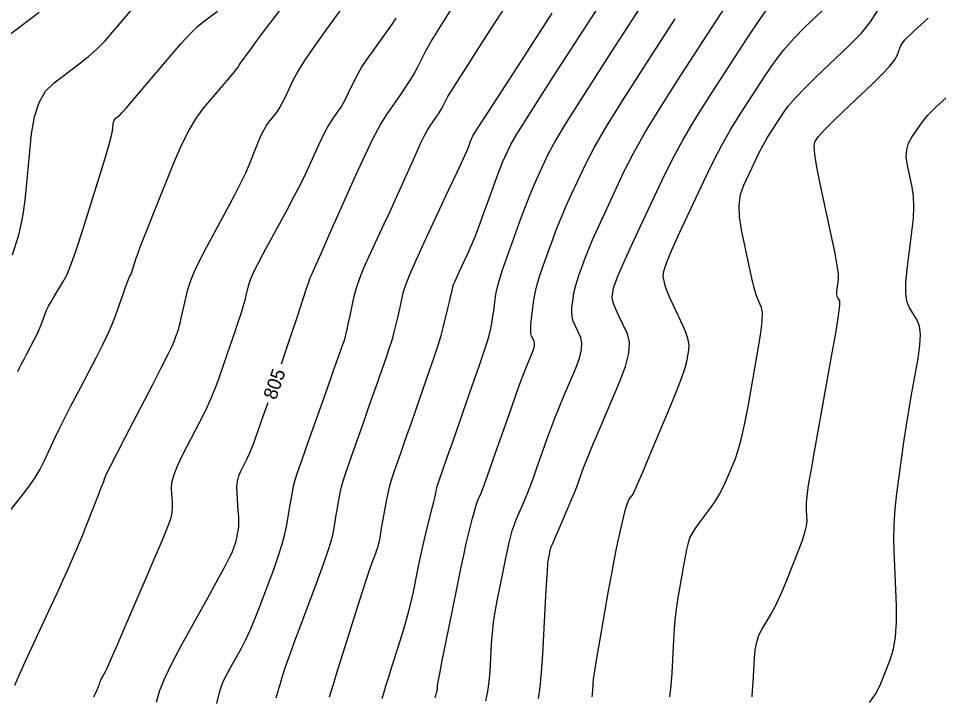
# Model space of a CAD drawing. Extents: x 2082232 to 2083549, y 592624 to 593832.
# Drawn here: x 2083382.49 to 2083429.68, y 592831.45 to 592866.26 of the extents above; entities that cross this region are included whole.
import ezdxf

# ---------------------------------------------------------------- set-up
doc = ezdxf.new("R2010")
doc.units = 0
doc.layers.add('DT_X_Contour_Major', color=7, linetype='Continuous')
doc.layers.add('DT_X_Contour_Minor', color=7, linetype='Continuous')

msp = doc.modelspace()

# ---------------------------------------------------------------- linework, layer by layer
at = {"layer": 'DT_X_Contour_Major'}
for points in [[(2083395.977, 592848.535), (2083396.136, 592848.997), (2083396.379, 592849.709), (2083396.584, 592850.315), (2083396.75, 592850.813), (2083397.27, 592852.389), (2083397.362, 592852.667), (2083397.417, 592852.834), (2083397.435, 592852.891), (2083397.436, 592852.892), (2083397.436, 592852.893), (2083397.437, 592852.895), (2083397.438, 592852.897), (2083397.439, 592852.899), (2083397.443, 592852.906), (2083397.507, 592853.05), (2083397.697, 592853.477), (2083398.012, 592854.187), (2083398.453, 592855.18), (2083399.795, 592858.204), (2083400.271, 592859.246), (2083400.69, 592860.106), (2083401.053, 592860.782), (2083401.359, 592861.276), (2083402.102, 592862.348), (2083402.365, 592862.739), (2083402.597, 592863.106), (2083402.798, 592863.449), (2083402.968, 592863.769), (2083403.381, 592864.591), (2083403.659, 592865.08), (2083404.184, 592865.934), (2083404.956, 592867.151)], [(2083382.191, 592854.132), (2083382.509, 592855.151), (2083382.624, 592855.603), (2083382.733, 592856.197), (2083382.835, 592856.932), (2083382.929, 592857.809), (2083383.172, 592860.335), (2083383.313, 592861.209), (2083383.551, 592861.938), (2083383.887, 592862.521), (2083384.322, 592862.958), (2083385.612, 592863.931), (2083386.082, 592864.305), (2083386.524, 592864.699), (2083386.939, 592865.113), (2083387.326, 592865.546), (2083388.322, 592866.728)], [(2083403.865, 592831.411), (2083403.899, 592831.515), (2083403.942, 592831.646), (2083403.957, 592831.697), (2083403.968, 592831.75), (2083403.976, 592831.806), (2083403.981, 592831.864), (2083403.99, 592832.022), (2083404.019, 592832.203), (2083404.099, 592832.629), (2083404.232, 592833.3), (2083404.416, 592834.216), (2083404.976, 592836.984), (2083405.17, 592837.933), (2083405.332, 592838.706), (2083405.462, 592839.301), (2083405.56, 592839.72), (2083405.778, 592840.6), (2083405.857, 592840.905), (2083405.93, 592841.163), (2083405.998, 592841.372), (2083406.06, 592841.533), (2083406.218, 592841.897), (2083406.308, 592842.125), (2083406.459, 592842.537), (2083406.672, 592843.131), (2083406.947, 592843.909), (2083407.76, 592846.227), (2083408.039, 592847.017), (2083408.267, 592847.647), (2083408.443, 592848.117), (2083408.567, 592848.428), (2083408.829, 592849.043), (2083408.909, 592849.257), (2083408.954, 592849.438), (2083408.962, 592849.584), (2083408.935, 592849.697), (2083408.813, 592849.952), (2083408.779, 592850.08), (2083408.768, 592850.273), (2083408.779, 592850.531), (2083408.812, 592850.854), (2083408.932, 592851.801), (2083408.995, 592852.177), (2083409.095, 592852.596), (2083409.231, 592853.058), (2083409.403, 592853.562), (2083409.91, 592854.963), (2083410.112, 592855.5), (2083410.338, 592856.057), (2083410.588, 592856.636), (2083410.862, 592857.237), (2083411.624, 592858.866), (2083412.029, 592859.641), (2083412.674, 592860.743), (2083413.559, 592862.172), (2083414.683, 592863.928), (2083416.176, 592866.231)], [(2083420.117, 592831.431), (2083420.142, 592831.761), (2083420.167, 592832.18), (2083420.233, 592833.417), (2083420.276, 592833.857), (2083420.354, 592834.251), (2083420.468, 592834.597), (2083420.617, 592834.896), (2083421.062, 592835.63), (2083421.237, 592835.944), (2083421.429, 592836.335), (2083421.637, 592836.802), (2083421.863, 592837.346), (2083422.485, 592838.899), (2083422.688, 592839.434), (2083422.831, 592839.873), (2083422.913, 592840.217), (2083422.935, 592840.466), (2083422.912, 592841.002), (2083422.907, 592841.199), (2083422.91, 592841.388), (2083422.921, 592841.568), (2083422.94, 592841.739), (2083423, 592842.185), (2083423.05, 592842.502), (2083423.157, 592843.12), (2083423.319, 592844.037), (2083423.537, 592845.255), (2083424.195, 592848.903), (2083424.406, 592850.107), (2083424.546, 592850.985), (2083424.615, 592851.535), (2083424.613, 592851.759), (2083424.514, 592851.918), (2083424.485, 592851.992), (2083424.47, 592852.095), (2083424.471, 592852.226), (2083424.486, 592852.386), (2083424.547, 592852.85), (2083424.541, 592853.124), (2083424.476, 592853.6), (2083424.354, 592854.277), (2083424.173, 592855.154), (2083423.613, 592857.763), (2083423.438, 592858.631), (2083423.334, 592859.281), (2083423.299, 592859.713), (2083423.335, 592859.925), (2083423.525, 592860.2), (2083423.657, 592860.356), (2083423.912, 592860.621), (2083424.289, 592860.993), (2083424.788, 592861.474), (2083426.284, 592862.898), (2083426.783, 592863.389), (2083427.162, 592863.796), (2083427.419, 592864.118), (2083427.554, 592864.356), (2083427.753, 592864.876), (2083427.958, 592865.16), (2083428.424, 592865.623), (2083429.15, 592866.265)], [(2083389.567, 592831.167), (2083389.733, 592831.726), (2083390.004, 592832.4), (2083390.38, 592833.19), (2083390.861, 592834.096), (2083392.285, 592836.666), (2083392.759, 592837.525), (2083393.111, 592838.175), (2083393.341, 592838.617), (2083393.449, 592838.849), (2083393.577, 592839.19), (2083393.622, 592839.318), (2083393.66, 592839.446), (2083393.692, 592839.575), (2083393.717, 592839.703), (2083393.776, 592840.046), (2083393.792, 592840.201), (2083393.796, 592840.408), (2083393.789, 592840.669), (2083393.771, 592840.982), (2083393.705, 592841.888), (2083393.699, 592842.214), (2083393.728, 592842.512), (2083393.794, 592842.784), (2083393.895, 592843.028), (2083394.213, 592843.643), (2083394.355, 592843.954), (2083394.542, 592844.425), (2083394.775, 592845.057), (2083395.053, 592845.85), (2083395.294, 592846.549)]]:
    msp.add_lwpolyline(points, dxfattribs=at)
at = {"layer": 'DT_X_Contour_Minor'}
for points in [[(2083398.452, 592831.441), (2083398.649, 592832.096), (2083398.88, 592832.848), (2083399.147, 592833.696), (2083399.903, 592836.088), (2083400.161, 592836.898), (2083400.366, 592837.532), (2083400.518, 592837.992), (2083400.619, 592838.278), (2083400.816, 592838.805), (2083400.882, 592838.984), (2083400.931, 592839.127), (2083400.965, 592839.232), (2083400.981, 592839.3), (2083401.004, 592839.431), (2083401.02, 592839.526), (2083401.054, 592839.714), (2083401.104, 592839.995), (2083401.171, 592840.367), (2083401.373, 592841.484), (2083401.454, 592841.895), (2083401.549, 592842.292), (2083401.657, 592842.673), (2083401.778, 592843.04), (2083402.116, 592843.997), (2083402.26, 592844.403), (2083402.437, 592844.906), (2083402.646, 592845.506), (2083402.889, 592846.201), (2083403.581, 592848.183), (2083403.82, 592848.879), (2083404.015, 592849.48), (2083404.168, 592849.988), (2083404.279, 592850.401), (2083404.517, 592851.377), (2083404.598, 592851.707), (2083404.66, 592851.967), (2083404.705, 592852.154), (2083404.731, 592852.271), (2083404.778, 592852.486), (2083404.813, 592852.599), (2083404.883, 592852.776), (2083404.988, 592853.017), (2083405.129, 592853.323), (2083405.55, 592854.224), (2083405.714, 592854.591), (2083405.891, 592855.018), (2083406.079, 592855.503), (2083406.281, 592856.047), (2083406.834, 592857.576), (2083407.029, 592858.107), (2083407.199, 592858.55), (2083407.343, 592858.906), (2083407.461, 592859.176), (2083407.743, 592859.779), (2083408.055, 592860.316), (2083408.781, 592861.475), (2083409.919, 592863.254), (2083411.47, 592865.655), (2083416.157, 592872.887)], [(2083401.145, 592831.348), (2083401.228, 592831.632), (2083401.342, 592832.006), (2083401.486, 592832.472), (2083401.661, 592833.029), (2083402.169, 592834.635), (2083402.348, 592835.224), (2083402.505, 592835.785), (2083402.639, 592836.32), (2083402.75, 592836.826), (2083403.016, 592838.142), (2083403.116, 592838.626), (2083403.218, 592839.09), (2083403.319, 592839.535), (2083403.422, 592839.961), (2083403.697, 592841.07), (2083403.789, 592841.441), (2083403.857, 592841.72), (2083403.901, 592841.908), (2083403.922, 592842.005), (2083403.947, 592842.142), (2083403.956, 592842.191), (2083403.966, 592842.234), (2083403.976, 592842.271), (2083403.986, 592842.303), (2083404.013, 592842.381), (2083404.069, 592842.54), (2083404.454, 592843.642), (2083404.783, 592844.584), (2083405.781, 592847.443), (2083406.114, 592848.402), (2083406.362, 592849.133), (2083406.527, 592849.636), (2083406.609, 592849.912), (2083406.714, 592850.343), (2083406.753, 592850.52), (2083406.791, 592850.729), (2083406.829, 592850.968), (2083406.866, 592851.239), (2083406.962, 592852.002), (2083407.026, 592852.343), (2083407.147, 592852.791), (2083407.323, 592853.348), (2083407.555, 592854.013), (2083408.249, 592855.931), (2083408.502, 592856.612), (2083408.738, 592857.219), (2083408.958, 592857.75), (2083409.161, 592858.206), (2083409.683, 592859.323), (2083410.042, 592859.979), (2083410.727, 592861.109), (2083411.739, 592862.713), (2083413.076, 592864.792), (2083417.079, 592870.967)], [(2083382.317, 592832.037), (2083382.556, 592832.585), (2083382.845, 592833.228), (2083383.185, 592833.968), (2083384.16, 592836.067), (2083384.496, 592836.794), (2083384.774, 592837.401), (2083384.994, 592837.888), (2083385.155, 592838.255), (2083385.507, 592839.074), (2083385.645, 592839.399), (2083385.794, 592839.761), (2083385.955, 592840.16), (2083386.127, 592840.597), (2083386.6, 592841.809), (2083386.755, 592842.208), (2083386.866, 592842.495), (2083386.932, 592842.67), (2083386.954, 592842.734), (2083386.952, 592842.755), (2083387.017, 592842.888), (2083387.212, 592843.27), (2083387.537, 592843.903), (2083387.992, 592844.785), (2083389.379, 592847.47), (2083389.839, 592848.362), (2083390.176, 592849.027), (2083390.392, 592849.464), (2083390.485, 592849.673), (2083390.573, 592849.926), (2083390.603, 592850.015), (2083390.63, 592850.092), (2083390.652, 592850.158), (2083390.67, 592850.212), (2083390.712, 592850.341), (2083390.738, 592850.433), (2083390.782, 592850.611), (2083390.845, 592850.876), (2083390.926, 592851.227), (2083391.169, 592852.279), (2083391.298, 592852.716), (2083391.505, 592853.239), (2083391.79, 592853.847), (2083392.151, 592854.541), (2083393.219, 592856.505), (2083393.59, 592857.2), (2083393.901, 592857.811), (2083394.152, 592858.339), (2083394.343, 592858.783), (2083394.774, 592859.856), (2083394.931, 592860.225), (2083395.076, 592860.528), (2083395.21, 592860.765), (2083395.333, 592860.937), (2083395.647, 592861.305), (2083395.769, 592861.467), (2083395.901, 592861.677), (2083396.042, 592861.934), (2083396.192, 592862.238), (2083396.604, 592863.114), (2083396.827, 592863.522), (2083397.186, 592864.09), (2083397.68, 592864.817), (2083398.311, 592865.705), (2083400.175, 592868.285)], [(2083392.675, 592831.103), (2083392.8, 592831.657), (2083392.869, 592831.889), (2083392.981, 592832.168), (2083393.137, 592832.496), (2083393.337, 592832.872), (2083393.928, 592833.939), (2083394.155, 592834.376), (2083394.391, 592834.886), (2083394.636, 592835.47), (2083394.891, 592836.127), (2083395.584, 592837.977), (2083395.82, 592838.633), (2083396.007, 592839.215), (2083396.147, 592839.723), (2083396.239, 592840.156), (2083396.419, 592841.212), (2083396.48, 592841.567), (2083396.527, 592841.841), (2083396.561, 592842.034), (2083396.58, 592842.145), (2083396.614, 592842.334), (2083396.67, 592842.523), (2083396.814, 592842.949), (2083397.044, 592843.612), (2083397.361, 592844.512), (2083398.322, 592847.228), (2083398.642, 592848.129), (2083398.878, 592848.798), (2083399.032, 592849.233), (2083399.103, 592849.434), (2083399.182, 592849.661), (2083399.209, 592849.741), (2083399.231, 592849.809), (2083399.249, 592849.868), (2083399.262, 592849.915), (2083399.289, 592850.026), (2083399.309, 592850.114), (2083399.348, 592850.292), (2083399.407, 592850.561), (2083399.485, 592850.921), (2083399.72, 592852.001), (2083399.834, 592852.434), (2083399.998, 592852.92), (2083400.212, 592853.46), (2083400.477, 592854.055), (2083401.252, 592855.712), (2083401.535, 592856.32), (2083401.802, 592856.902), (2083402.054, 592857.456), (2083402.29, 592857.984), (2083402.9, 592859.357), (2083403.115, 592859.83), (2083403.305, 592860.22), (2083403.47, 592860.526), (2083403.608, 592860.75), (2083403.944, 592861.234), (2083404.063, 592861.411), (2083404.168, 592861.577), (2083404.258, 592861.732), (2083404.335, 592861.876), (2083404.522, 592862.248), (2083404.788, 592862.686), (2083405.447, 592863.722), (2083406.497, 592865.356), (2083407.941, 592867.588)], [(2083406.465, 592831.227), (2083406.567, 592831.707), (2083406.64, 592832.209), (2083406.684, 592832.733), (2083406.759, 592834.162), (2083406.799, 592834.701), (2083406.859, 592835.247), (2083406.941, 592835.8), (2083407.044, 592836.361), (2083407.349, 592837.864), (2083407.454, 592838.38), (2083407.542, 592838.799), (2083407.612, 592839.122), (2083407.666, 592839.35), (2083407.784, 592839.828), (2083407.838, 592840.02), (2083407.913, 592840.24), (2083408.007, 592840.486), (2083408.121, 592840.759), (2083408.452, 592841.523), (2083408.585, 592841.842), (2083408.734, 592842.225), (2083408.9, 592842.673), (2083409.083, 592843.186), (2083409.593, 592844.639), (2083409.79, 592845.186), (2083409.998, 592845.734), (2083410.217, 592846.284), (2083410.447, 592846.837), (2083411.076, 592848.314), (2083411.269, 592848.827), (2083411.375, 592849.259), (2083411.395, 592849.611), (2083411.329, 592849.881), (2083411.039, 592850.493), (2083410.947, 592850.722), (2083410.889, 592850.95), (2083410.866, 592851.176), (2083410.877, 592851.401), (2083410.953, 592851.999), (2083410.993, 592852.237), (2083411.056, 592852.501), (2083411.141, 592852.793), (2083411.25, 592853.111), (2083411.57, 592853.996), (2083411.722, 592854.387), (2083411.938, 592854.896), (2083412.218, 592855.522), (2083412.562, 592856.267), (2083413.564, 592858.41), (2083414.016, 592859.304), (2083414.621, 592860.377), (2083415.379, 592861.631), (2083416.29, 592863.064), (2083418.923, 592867.127)], [(2083409.169, 592831.353), (2083409.254, 592831.929), (2083409.326, 592832.679), (2083409.386, 592833.603), (2083409.529, 592836.302), (2083409.578, 592837.199), (2083409.619, 592837.865), (2083409.65, 592838.3), (2083409.673, 592838.505), (2083409.721, 592838.744), (2083409.738, 592838.826), (2083409.752, 592838.892), (2083409.763, 592838.944), (2083409.771, 592838.98), (2083409.79, 592839.055), (2083409.82, 592839.135), (2083409.895, 592839.316), (2083410.016, 592839.6), (2083410.182, 592839.985), (2083410.687, 592841.149), (2083410.862, 592841.558), (2083411.009, 592841.914), (2083411.129, 592842.215), (2083411.22, 592842.463), (2083411.427, 592843.052), (2083411.541, 592843.354), (2083411.729, 592843.821), (2083411.992, 592844.452), (2083412.328, 592845.246), (2083413.323, 592847.584), (2083413.628, 592848.397), (2083413.797, 592849.081), (2083413.829, 592849.637), (2083413.724, 592850.065), (2083413.264, 592851.034), (2083413.114, 592851.364), (2083413.011, 592851.626), (2083412.953, 592851.821), (2083412.942, 592851.948), (2083412.974, 592852.197), (2083412.99, 592852.296), (2083413.016, 592852.407), (2083413.052, 592852.528), (2083413.097, 592852.66), (2083413.231, 592853.029), (2083413.333, 592853.274), (2083413.538, 592853.734), (2083413.848, 592854.409), (2083414.262, 592855.297), (2083415.504, 592857.953), (2083416.003, 592858.966), (2083416.568, 592860.011), (2083417.199, 592861.089), (2083417.896, 592862.2), (2083419.845, 592865.207), (2083420.542, 592866.248), (2083421.172, 592867.118)], [(2083411.911, 592831.436), (2083411.921, 592831.478), (2083411.929, 592831.546), (2083411.937, 592831.637), (2083411.945, 592831.754), (2083411.963, 592832.097), (2083411.99, 592832.331), (2083412.057, 592832.774), (2083412.164, 592833.428), (2083412.312, 592834.293), (2083412.76, 592836.877), (2083412.918, 592837.774), (2083413.057, 592838.527), (2083413.178, 592839.135), (2083413.279, 592839.599), (2083413.524, 592840.644), (2083413.611, 592840.996), (2083413.69, 592841.269), (2083413.759, 592841.463), (2083413.819, 592841.578), (2083413.968, 592841.778), (2083414.066, 592841.961), (2083414.248, 592842.361), (2083414.514, 592842.976), (2083414.864, 592843.808), (2083415.909, 592846.314), (2083416.257, 592847.165), (2083416.517, 592847.836), (2083416.689, 592848.328), (2083416.773, 592848.641), (2083416.878, 592849.237), (2083416.89, 592849.482), (2083416.845, 592849.769), (2083416.743, 592850.098), (2083416.585, 592850.469), (2083416.088, 592851.515), (2083415.921, 592851.878), (2083415.792, 592852.181), (2083415.702, 592852.425), (2083415.65, 592852.61), (2083415.563, 592853.023), (2083415.591, 592853.281), (2083415.743, 592853.746), (2083416.017, 592854.418), (2083416.415, 592855.295), (2083417.638, 592857.912), (2083418.098, 592858.862), (2083418.563, 592859.749), (2083419.031, 592860.574), (2083419.503, 592861.337), (2083420.767, 592863.287), (2083421.251, 592863.992), (2083421.754, 592864.646), (2083422.276, 592865.249), (2083422.818, 592865.8), (2083424.29, 592867.201)], [(2083381.14, 592864.759), (2083383.552, 592866.578)], [(2083381.825, 592840.693), (2083382.74, 592841.838), (2083383.065, 592842.269), (2083383.355, 592842.699), (2083383.61, 592843.131), (2083383.829, 592843.563), (2083384.367, 592844.717), (2083384.589, 592845.183), (2083384.852, 592845.715), (2083385.156, 592846.313), (2083385.501, 592846.976), (2083386.475, 592848.835), (2083386.812, 592849.495), (2083387.093, 592850.082), (2083387.318, 592850.595), (2083387.486, 592851.036), (2083387.86, 592852.112), (2083387.986, 592852.47), (2083388.082, 592852.736), (2083388.148, 592852.909), (2083388.185, 592852.991), (2083388.244, 592853.086), (2083388.271, 592853.139), (2083388.304, 592853.226), (2083388.346, 592853.346), (2083388.396, 592853.5), (2083388.538, 592853.956), (2083388.634, 592854.227), (2083388.814, 592854.699), (2083389.078, 592855.371), (2083389.427, 592856.244), (2083390.47, 592858.838), (2083390.858, 592859.744), (2083391.243, 592860.517), (2083391.622, 592861.155), (2083391.997, 592861.66), (2083392.991, 592862.828), (2083393.318, 592863.214), (2083393.555, 592863.497), (2083393.702, 592863.676), (2083393.759, 592863.752), (2083393.79, 592863.817), (2083393.81, 592863.853), (2083393.849, 592863.912), (2083393.905, 592863.993), (2083393.98, 592864.098), (2083394.203, 592864.406), (2083394.371, 592864.634), (2083394.71, 592865.088), (2083395.218, 592865.768), (2083395.895, 592866.672)], [(2083382.464, 592848.132), (2083382.553, 592848.32), (2083382.659, 592848.533), (2083382.781, 592848.773), (2083382.92, 592849.04), (2083383.311, 592849.787), (2083383.447, 592850.052), (2083383.559, 592850.288), (2083383.65, 592850.494), (2083383.717, 592850.671), (2083383.868, 592851.103), (2083383.938, 592851.28), (2083384.038, 592851.484), (2083384.166, 592851.717), (2083384.322, 592851.978), (2083384.778, 592852.713), (2083384.969, 592853.085), (2083385.199, 592853.649), (2083385.467, 592854.407), (2083385.775, 592855.358), (2083386.647, 592858.151), (2083386.934, 592859.083), (2083387.143, 592859.784), (2083387.273, 592860.253), (2083387.324, 592860.491), (2083387.356, 592860.818), (2083387.374, 592860.931), (2083387.405, 592861.025), (2083387.448, 592861.101), (2083387.505, 592861.157), (2083387.671, 592861.283), (2083387.794, 592861.405), (2083388.036, 592861.676), (2083388.399, 592862.095), (2083388.881, 592862.664), (2083390.326, 592864.379), (2083390.835, 592864.968), (2083391.278, 592865.448), (2083391.656, 592865.819), (2083391.967, 592866.081), (2083392.709, 592866.636)], [(2083395.71, 592831.389), (2083395.806, 592831.727), (2083395.846, 592831.864), (2083395.892, 592832.019), (2083395.946, 592832.192), (2083396.006, 592832.385), (2083396.176, 592832.923), (2083396.274, 592833.211), (2083396.439, 592833.672), (2083396.672, 592834.307), (2083396.973, 592835.113), (2083397.865, 592837.496), (2083398.162, 592838.305), (2083398.386, 592838.947), (2083398.535, 592839.421), (2083398.61, 592839.728), (2083398.712, 592840.322), (2083398.75, 592840.547), (2083398.791, 592840.778), (2083398.833, 592841.014), (2083398.876, 592841.256), (2083398.993, 592841.909), (2083399.062, 592842.209), (2083399.181, 592842.62), (2083399.35, 592843.143), (2083399.569, 592843.776), (2083400.219, 592845.612), (2083400.451, 592846.266), (2083400.657, 592846.852), (2083400.839, 592847.369), (2083400.996, 592847.818), (2083401.382, 592848.922), (2083401.514, 592849.31), (2083401.623, 592849.645), (2083401.709, 592849.928), (2083401.77, 592850.158), (2083401.903, 592850.702), (2083401.953, 592850.911), (2083402.004, 592851.129), (2083402.056, 592851.357), (2083402.108, 592851.596), (2083402.249, 592852.244), (2083402.355, 592852.583), (2083402.566, 592853.116), (2083402.883, 592853.843), (2083403.305, 592854.763), (2083404.572, 592857.474), (2083404.992, 592858.374), (2083405.301, 592859.042), (2083405.498, 592859.476), (2083405.585, 592859.678), (2083405.667, 592859.907), (2083405.696, 592859.986), (2083405.722, 592860.052), (2083405.743, 592860.105), (2083405.761, 592860.146), (2083405.803, 592860.236), (2083406.069, 592860.654), (2083406.834, 592861.84), (2083408.099, 592863.795), (2083409.863, 592866.519)], [(2083415.894, 592831.438), (2083415.965, 592832.028), (2083416.011, 592832.649), (2083416.101, 592834.346), (2083416.141, 592834.96), (2083416.192, 592835.531), (2083416.255, 592836.059), (2083416.329, 592836.543), (2083416.543, 592837.775), (2083416.617, 592838.198), (2083416.681, 592838.545), (2083416.733, 592838.814), (2083416.775, 592839.007), (2083416.872, 592839.419), (2083416.932, 592839.592), (2083417.041, 592839.805), (2083417.199, 592840.057), (2083417.405, 592840.348), (2083418.02, 592841.176), (2083418.242, 592841.497), (2083418.448, 592841.838), (2083418.636, 592842.199), (2083418.808, 592842.58), (2083419.244, 592843.625), (2083419.409, 592844.093), (2083419.578, 592844.715), (2083419.751, 592845.489), (2083419.927, 592846.417), (2083420.401, 592849.095), (2083420.548, 592849.993), (2083420.631, 592850.681), (2083420.65, 592851.157), (2083420.606, 592851.421), (2083420.405, 592851.846), (2083420.32, 592852.072), (2083420.218, 592852.432), (2083420.098, 592852.927), (2083419.96, 592853.556), (2083419.568, 592855.412), (2083419.465, 592856.078), (2083419.452, 592856.681), (2083419.529, 592857.224), (2083419.694, 592857.704), (2083420.255, 592858.903), (2083420.466, 592859.338), (2083420.679, 592859.745), (2083420.893, 592860.123), (2083421.11, 592860.473), (2083421.689, 592861.366), (2083421.959, 592861.736), (2083422.336, 592862.175), (2083422.818, 592862.682), (2083423.406, 592863.258), (2083425.116, 592864.887), (2083425.704, 592865.49), (2083426.183, 592866.078), (2083426.555, 592866.65)], [(2083386.36, 592831.444), (2083386.513, 592831.762), (2083386.609, 592831.969), (2083386.648, 592832.066), (2083386.673, 592832.179), (2083386.688, 592832.229), (2083386.715, 592832.294), (2083386.754, 592832.373), (2083386.804, 592832.467), (2083386.954, 592832.736), (2083387.056, 592832.949), (2083387.252, 592833.385), (2083387.54, 592834.044), (2083387.921, 592834.926), (2083389.061, 592837.575), (2083389.445, 592838.469), (2083389.741, 592839.164), (2083389.95, 592839.661), (2083390.071, 592839.958), (2083390.277, 592840.487), (2083390.343, 592840.694), (2083390.384, 592840.919), (2083390.401, 592841.16), (2083390.394, 592841.419), (2083390.342, 592842.133), (2083390.366, 592842.445), (2083390.473, 592842.844), (2083390.666, 592843.331), (2083390.943, 592843.906), (2083391.796, 592845.556), (2083392.097, 592846.158), (2083392.359, 592846.726), (2083392.583, 592847.261), (2083392.769, 592847.761), (2083393.214, 592849.052), (2083393.37, 592849.506), (2083393.504, 592849.901), (2083393.618, 592850.236), (2083393.71, 592850.513), (2083393.927, 592851.17), (2083394.004, 592851.411), (2083394.072, 592851.639), (2083394.131, 592851.855), (2083394.181, 592852.059), (2083394.302, 592852.586), (2083394.392, 592852.851), (2083394.571, 592853.252), (2083394.84, 592853.788), (2083395.197, 592854.46), (2083396.269, 592856.432), (2083396.643, 592857.129), (2083396.961, 592857.74), (2083397.221, 592858.265), (2083397.426, 592858.705), (2083397.896, 592859.763), (2083398.067, 592860.136), (2083398.23, 592860.459), (2083398.383, 592860.734), (2083398.527, 592860.96), (2083398.899, 592861.497), (2083399.037, 592861.706), (2083399.171, 592861.932), (2083399.302, 592862.174), (2083399.429, 592862.432), (2083399.763, 592863.142), (2083399.909, 592863.425), (2083400.096, 592863.742), (2083400.324, 592864.092), (2083400.594, 592864.476), (2083401.367, 592865.546), (2083401.635, 592865.926), (2083401.859, 592866.263)], [(2083426.132, 592831.145), (2083426.45, 592831.575), (2083426.686, 592832.043), (2083427.206, 592833.341), (2083427.372, 592833.88), (2083427.479, 592834.525), (2083427.528, 592835.274), (2083427.519, 592836.128), (2083427.416, 592838.546), (2083427.395, 592839.434), (2083427.409, 592840.283), (2083427.458, 592841.094), (2083427.542, 592841.867), (2083427.812, 592843.877), (2083427.917, 592844.628), (2083428.03, 592845.374), (2083428.151, 592846.116), (2083428.279, 592846.853), (2083428.632, 592848.811), (2083428.728, 592849.485), (2083428.754, 592850.037), (2083428.707, 592850.467), (2083428.589, 592850.776), (2083428.179, 592851.438), (2083428.057, 592851.745), (2083427.996, 592852.17), (2083427.998, 592852.714), (2083428.062, 592853.376), (2083428.315, 592855.3), (2083428.387, 592855.984), (2083428.412, 592856.594), (2083428.39, 592857.129), (2083428.323, 592857.59), (2083428.08, 592858.721), (2083428.026, 592859.13), (2083428.046, 592859.506), (2083428.14, 592859.851), (2083428.309, 592860.165), (2083428.856, 592860.958), (2083429.128, 592861.293), (2083429.532, 592861.701), (2083430.068, 592862.182)]]:
    msp.add_lwpolyline(points, dxfattribs=at)

# ---------------------------------------------------------------- texts
at = {"layer": 'DT_X_Contour_Major'}
msp.add_text('805', height=0.7, rotation=70.9989, dxfattribs=at).set_placement((2083395.696, 592846.644))

doc.saveas('drawing.dxf')
